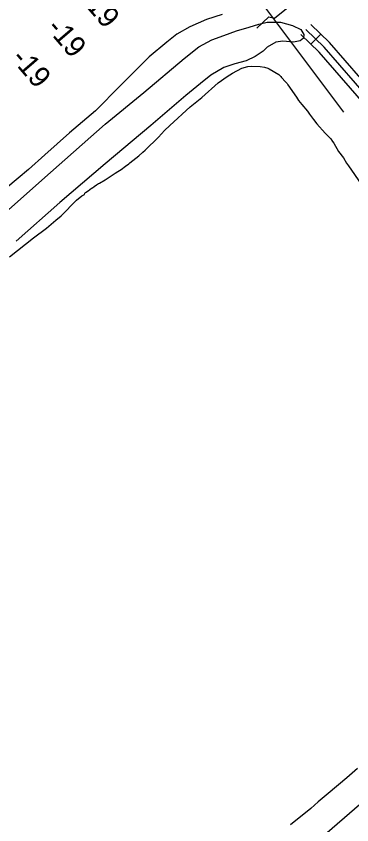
# Model space of a CAD drawing. Extents: x 3704301 to 3742427, y 506229 to 532009.
# Drawn here: x 3709544 to 3710262, y 513390 to 515118 of the extents above; entities that cross this region are included whole.
import ezdxf

# ---------------------------------------------------------------- set-up
doc = ezdxf.new("R2010")
doc.units = 0
for name, color, linetype in [('V-FLOD-BASE', 7, 'Continuous'), ('V-LEVE-TOET', 7, 'Continuous'), ('V-ROAD-CNTR', 7, 'Continuous'), ('V-SITE-VEGE', 7, 'Continuous'), ('V-TOPO-SHOR', 7, 'Continuous'), ('V-TOPO-SPOT', 7, 'Continuous'), ('V-UTIL-LINE', 7, 'Continuous')]:
    doc.layers.add(name, color=color, linetype=linetype)

msp = doc.modelspace()

# ---------------------------------------------------------------- linework, layer by layer
at = {"layer": 'V-FLOD-BASE'}
msp.add_lwpolyline([(3710059.4, 515092), (3710084.7, 515116.9), (3710096.7, 515113.8), (3710148.5, 515155.7)], dxfattribs=at)
at = {"layer": 'V-LEVE-TOET'}
msp.add_lwpolyline([(3709515.5, 514693.8), (3709617.5, 514784.2), (3709734.8, 514887.2), (3709817.1, 514954.8), (3709903.6, 515027.3), (3709935.2, 515052.6), (3709963.2, 515067.3), (3709988.2, 515077), (3710015.6, 515087), (3710042.4, 515094.2), (3710063.2, 515100.7), (3710081.5, 515105.4), (3710093.2, 515105.5), (3710109.6, 515105.1), (3710135.6, 515097.8), (3710153.1, 515089.4), (3710159.9, 515078.8), (3710158.7, 515071), (3710152, 515065.6), (3710137.5, 515062.7), (3710114.6, 515064.3), (3710100, 515062.3), (3710081.1, 515051.6), (3710072.4, 515043.4), (3710055.8, 515032.1), (3710036.3, 515022.4), (3710011.8, 515016), (3709988.7, 515008.2), (3709960.7, 514992.1), (3709938.7, 514974.4), (3709907.2, 514948.6), (3709832.5, 514884.2), (3709734.5, 514802.6), (3709637.8, 514719.6), (3709544, 514637)], dxfattribs=at)
at = {"layer": 'V-ROAD-CNTR'}
msp.add_line((3710175, 515058.2), (3710195.9, 515079.7), dxfattribs=at)
for points in [[(3711052.5, 514100.3), (3710214.3, 515061.9), (3710174.4, 515100.5)], [(3711029.8, 514080.6), (3710192.5, 515041.2), (3710153.6, 515078.9)], [(3711041.2, 514090.4), (3710203.4, 515051.6), (3710164, 515089.7)], [(3709020.8, 512347), (3710522.4, 513644.6), (3710803.6, 513881.9), (3710631.9, 513694.3), (3710254.4, 513349.9), (3709066.8, 512321.6)]]:
    msp.add_lwpolyline(points, dxfattribs=at)
at = {"layer": 'V-SITE-VEGE'}
for p, q in [((3710027.3, 515007.1), (3710040, 515010.8)), ((3710040, 515010.8), (3710047.5, 515011.1)), ((3710047.5, 515011.1), (3710066.1, 515010.6)), ((3710066.1, 515010.6), (3710075.6, 515008.8)), ((3710075.6, 515008.8), (3710082.6, 515006.6)), ((3709995.7, 514989.3), (3710006.9, 514996.1)), ((3710006.9, 514996.1), (3710027.3, 515007.1)), ((3710082.6, 515006.6), (3710085.6, 515005.5)), ((3710085.6, 515005.5), (3710106.4, 514993.4)), ((3710106.4, 514993.4), (3710110.3, 514988.8)), ((3709941.2, 514944.5), (3709976.7, 514975.7)), ((3709976.7, 514975.7), (3709995.7, 514989.3)), ((3710110.3, 514988.8), (3710112.2, 514987.2)), ((3710112.2, 514987.2), (3710120.5, 514977.4)), ((3710120.5, 514977.4), (3710124, 514973.8)), ((3710124, 514973.8), (3710125.4, 514971.3)), ((3710125.4, 514971.3), (3710143.8, 514945.1)), ((3709916.5, 514924.1), (3709941.2, 514944.5)), ((3710143.8, 514945.1), (3710148.6, 514938)), ((3709873.2, 514884.5), (3709916.5, 514924.1)), ((3710148.6, 514938), (3710155.4, 514929.2)), ((3710155.4, 514929.2), (3710167.6, 514914.8)), ((3710167.6, 514914.8), (3710172, 514908.7)), ((3710172, 514908.7), (3710180.2, 514897.4)), ((3710180.2, 514897.4), (3710187.5, 514888.2)), ((3710187.5, 514888.2), (3710205.1, 514868.1)), ((3709848.4, 514859.5), (3709861.8, 514873.7)), ((3709861.8, 514873.7), (3709873.2, 514884.5)), ((3709820.5, 514831.6), (3709848.4, 514859.5)), ((3710205.1, 514868.1), (3710212.9, 514860.3)), ((3710212.9, 514860.3), (3710217.3, 514856.2)), ((3710217.3, 514856.2), (3710221.2, 514850.1)), ((3710221.2, 514850.1), (3710223.6, 514846.5)), ((3710223.6, 514846.5), (3710234.2, 514829.1)), ((3709787.1, 514804.3), (3709806.6, 514819.9)), ((3709806.6, 514819.9), (3709815.4, 514827.7)), ((3709815.4, 514827.7), (3709820.5, 514831.6)), ((3710234.2, 514829.1), (3710244.4, 514815.2)), ((3709778.4, 514797.5), (3709785, 514802.4)), ((3709785, 514802.4), (3709787.1, 514804.3)), ((3710244.4, 514815.2), (3710251.1, 514804)), ((3710251.1, 514804), (3710255.5, 514798.4)), ((3709755.8, 514782.6), (3709762, 514785.9)), ((3709762, 514785.9), (3709769.1, 514790.2)), ((3709769.1, 514790.2), (3709778.4, 514797.5)), ((3710255.5, 514798.4), (3710282.1, 514758.9)), ((3709722.6, 514761.3), (3709734.9, 514768.5)), ((3709734.9, 514768.5), (3709741, 514772.4)), ((3709741, 514772.4), (3709755.8, 514782.6)), ((3709698.5, 514744.9), (3709705.2, 514750.2)), ((3709705.2, 514750.2), (3709707.2, 514751.2)), ((3709707.2, 514751.2), (3709710.8, 514754.1)), ((3709710.8, 514754.1), (3709716, 514758)), ((3709716, 514758), (3709718.5, 514759.4)), ((3709718.5, 514759.4), (3709720.6, 514760.4)), ((3709720.6, 514760.4), (3709722.6, 514761.3)), ((3709673.6, 514724.6), (3709685, 514734.4)), ((3709685, 514734.4), (3709690.3, 514737)), ((3709690.3, 514737), (3709691.4, 514740)), ((3709691.4, 514740), (3709692.9, 514741.5)), ((3709692.9, 514741.5), (3709698.5, 514744.9)), ((3709640.2, 514691.1), (3709673.6, 514724.6)), ((3709609.2, 514665), (3709629.4, 514682.4)), ((3709629.4, 514682.4), (3709640.2, 514691.1)), ((3709581.5, 514644.6), (3709609.2, 514665)), ((3709529.9, 514603.6), (3709581.5, 514644.6)), ((3710274.9, 513510.7), (3710251.8, 513490.7)), ((3710251.8, 513490.7), (3710211.7, 513457.6)), ((3710211.7, 513457.6), (3710190.6, 513439.6)), ((3710190.6, 513439.6), (3710174.6, 513425.4)), ((3710174.6, 513425.4), (3710130.9, 513390.4))]:
    msp.add_line(p, q, dxfattribs=at)
at = {"layer": 'V-TOPO-SHOR'}
msp.add_lwpolyline([(3709984.8, 515121.9), (3709951.8, 515110.9), (3709915.8, 515095.3), (3709888.1, 515079.4), (3709866.3, 515062.2), (3709828.7, 515031.2), (3709767.2, 514969.9), (3709714.2, 514916.1), (3709658.3, 514868.4), (3709605.5, 514821.8), (3709570.3, 514790.1), (3709548.4, 514771.7), (3709522.3, 514749.8)], dxfattribs=at)
at = {"layer": 'V-UTIL-LINE'}
msp.add_line((3710245.5, 514912.6), (3709607.5, 515762.9), dxfattribs=at)

# ---------------------------------------------------------------- texts
at = {"layer": 'V-TOPO-SPOT'}
for p in [(3709678.5, 515154.7), (3709607.2, 515091.6), (3709531.6, 515026.7)]:
    msp.add_text('-19', height=45, rotation=310.7207, dxfattribs=at).set_placement(p)

doc.saveas('drawing.dxf')
